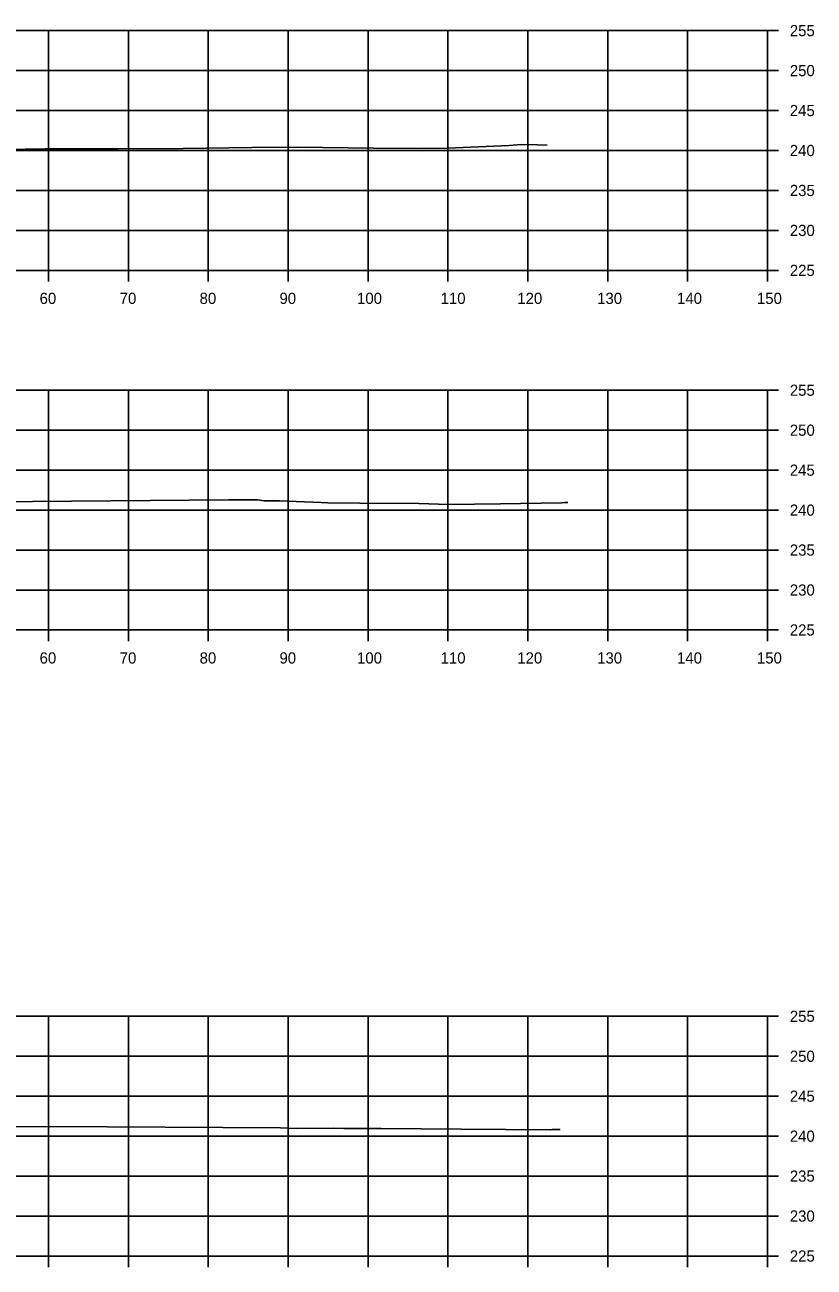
# Model space of a CAD drawing. Extents: x 1369627 to 1374022, y 380035 to 398173.
# Drawn here: x 1371595.9 to 1371694.7, y 383823.1 to 383978.6 of the extents above; entities that cross this region are included whole.
import ezdxf

# ---------------------------------------------------------------- set-up
doc = ezdxf.new("R2010")
doc.units = 0
for name, color, linetype in [('R_Axis', 7, 'Continuous'), ('R_Axis Annot', 7, 'Continuous'), ('R_Exist Surface', 7, 'Continuous'), ('R_Grid', 7, 'Continuous')]:
    doc.layers.add(name, color=color, linetype=linetype)

msp = doc.modelspace()

# ---------------------------------------------------------------- linework, layer by layer
at = {"layer": 'R_Axis'}
for p, q in [((1371688.85, 383947.84), (1371688.85, 383977.84)), ((1371690.25, 383977.84), (1371688.85, 383977.84)), ((1371690.25, 383972.84), (1371688.85, 383972.84)), ((1371690.25, 383967.84), (1371688.85, 383967.84)), ((1371690.25, 383962.84), (1371688.85, 383962.84)), ((1371690.25, 383957.84), (1371688.85, 383957.84)), ((1371690.25, 383952.84), (1371688.85, 383952.84)), ((1371388.85, 383947.84), (1371688.85, 383947.84)), ((1371598.85, 383946.44), (1371598.85, 383947.84)), ((1371608.85, 383946.44), (1371608.85, 383947.84)), ((1371618.85, 383946.44), (1371618.85, 383947.84)), ((1371628.85, 383946.44), (1371628.85, 383947.84)), ((1371638.85, 383946.44), (1371638.85, 383947.84)), ((1371648.85, 383946.44), (1371648.85, 383947.84)), ((1371658.85, 383946.44), (1371658.85, 383947.84)), ((1371668.85, 383946.44), (1371668.85, 383947.84)), ((1371678.85, 383946.44), (1371678.85, 383947.84)), ((1371688.85, 383946.44), (1371688.85, 383947.84)), ((1371690.25, 383947.84), (1371688.85, 383947.84)), ((1371688.85, 383902.84), (1371688.85, 383932.84)), ((1371690.25, 383932.84), (1371688.85, 383932.84)), ((1371690.25, 383927.84), (1371688.85, 383927.84)), ((1371690.25, 383922.84), (1371688.85, 383922.84)), ((1371690.25, 383917.84), (1371688.85, 383917.84)), ((1371690.25, 383912.84), (1371688.85, 383912.84)), ((1371690.25, 383907.84), (1371688.85, 383907.84)), ((1371388.85, 383902.84), (1371688.85, 383902.84)), ((1371598.85, 383901.44), (1371598.85, 383902.84)), ((1371608.85, 383901.44), (1371608.85, 383902.84)), ((1371618.85, 383901.44), (1371618.85, 383902.84)), ((1371628.85, 383901.44), (1371628.85, 383902.84)), ((1371638.85, 383901.44), (1371638.85, 383902.84)), ((1371648.85, 383901.44), (1371648.85, 383902.84)), ((1371658.85, 383901.44), (1371658.85, 383902.84)), ((1371668.85, 383901.44), (1371668.85, 383902.84)), ((1371678.85, 383901.44), (1371678.85, 383902.84)), ((1371688.85, 383901.44), (1371688.85, 383902.84)), ((1371690.25, 383902.84), (1371688.85, 383902.84)), ((1371688.85, 383824.5), (1371688.85, 383854.5)), ((1371690.25, 383854.5), (1371688.85, 383854.5)), ((1371690.25, 383849.5), (1371688.85, 383849.5)), ((1371690.25, 383844.5), (1371688.85, 383844.5)), ((1371690.25, 383839.5), (1371688.85, 383839.5)), ((1371690.25, 383834.5), (1371688.85, 383834.5)), ((1371690.25, 383829.5), (1371688.85, 383829.5)), ((1371388.85, 383824.5), (1371688.85, 383824.5)), ((1371598.85, 383823.1), (1371598.85, 383824.5)), ((1371608.85, 383823.1), (1371608.85, 383824.5)), ((1371618.85, 383823.1), (1371618.85, 383824.5)), ((1371628.85, 383823.1), (1371628.85, 383824.5)), ((1371638.85, 383823.1), (1371638.85, 383824.5)), ((1371648.85, 383823.1), (1371648.85, 383824.5)), ((1371658.85, 383823.1), (1371658.85, 383824.5)), ((1371668.85, 383823.1), (1371668.85, 383824.5)), ((1371678.85, 383823.1), (1371678.85, 383824.5)), ((1371688.85, 383823.1), (1371688.85, 383824.5)), ((1371690.25, 383824.5), (1371688.85, 383824.5))]:
    msp.add_line(p, q, dxfattribs=at)
at = {"layer": 'R_Exist Surface'}
for points in [[(1371590.28, 383962.98), (1371595.97, 383963.02), (1371598.43, 383963.04), (1371600.62, 383963.05), (1371603.15, 383963.03), (1371607.47, 383963.06), (1371615.72, 383963.11), (1371624.3, 383963.23), (1371629.97, 383963.25), (1371639.53, 383963.14), (1371645.03, 383963.07), (1371648.82, 383963.15), (1371656.52, 383963.47), (1371658.01, 383963.61), (1371660.02, 383963.55), (1371661.29, 383963.51)], [(1371591.87, 383918.89), (1371621.39, 383919.13), (1371624.99, 383919.13), (1371625.83, 383919.02), (1371627.76, 383918.99), (1371632.96, 383918.78), (1371633.83, 383918.74), (1371637.8, 383918.72), (1371645.2, 383918.65), (1371648.91, 383918.55), (1371655.42, 383918.62), (1371660.52, 383918.72), (1371663.1, 383918.77), (1371663.48, 383918.81), (1371663.72, 383918.8), (1371663.87, 383918.8)], [(1371589.51, 383840.66), (1371598.98, 383840.7), (1371627.91, 383840.53), (1371629.92, 383840.47), (1371634.48, 383840.48), (1371635.82, 383840.47), (1371640.48, 383840.45), (1371650.52, 383840.38), (1371661.7, 383840.28), (1371661.88, 383840.31), (1371662.89, 383840.35)]]:
    msp.add_lwpolyline(points, dxfattribs=at)
at = {"layer": 'R_Grid'}
for p, q in [((1371388.85, 383977.84), (1371688.85, 383977.84)), ((1371598.85, 383947.84), (1371598.85, 383977.84)), ((1371608.85, 383947.84), (1371608.85, 383977.84)), ((1371618.85, 383947.84), (1371618.85, 383977.84)), ((1371628.85, 383947.84), (1371628.85, 383977.84)), ((1371638.85, 383947.84), (1371638.85, 383977.84)), ((1371648.85, 383947.84), (1371648.85, 383977.84)), ((1371658.85, 383947.84), (1371658.85, 383977.84)), ((1371668.85, 383947.84), (1371668.85, 383977.84)), ((1371678.85, 383947.84), (1371678.85, 383977.84)), ((1371688.85, 383947.84), (1371688.85, 383977.84)), ((1371388.85, 383972.84), (1371688.85, 383972.84)), ((1371388.85, 383967.84), (1371688.85, 383967.84)), ((1371388.85, 383962.84), (1371688.85, 383962.84)), ((1371388.85, 383957.84), (1371688.85, 383957.84)), ((1371388.85, 383952.84), (1371688.85, 383952.84)), ((1371388.85, 383947.84), (1371688.85, 383947.84)), ((1371388.85, 383932.84), (1371688.85, 383932.84)), ((1371598.85, 383902.84), (1371598.85, 383932.84)), ((1371608.85, 383902.84), (1371608.85, 383932.84)), ((1371618.85, 383902.84), (1371618.85, 383932.84)), ((1371628.85, 383902.84), (1371628.85, 383932.84)), ((1371638.85, 383902.84), (1371638.85, 383932.84)), ((1371648.85, 383902.84), (1371648.85, 383932.84)), ((1371658.85, 383902.84), (1371658.85, 383932.84)), ((1371668.85, 383902.84), (1371668.85, 383932.84)), ((1371678.85, 383902.84), (1371678.85, 383932.84)), ((1371688.85, 383902.84), (1371688.85, 383932.84)), ((1371388.85, 383927.84), (1371688.85, 383927.84)), ((1371388.85, 383922.84), (1371688.85, 383922.84)), ((1371388.85, 383917.84), (1371688.85, 383917.84)), ((1371388.85, 383912.84), (1371688.85, 383912.84)), ((1371388.85, 383907.84), (1371688.85, 383907.84)), ((1371388.85, 383902.84), (1371688.85, 383902.84)), ((1371388.85, 383854.5), (1371688.85, 383854.5)), ((1371598.85, 383824.5), (1371598.85, 383854.5)), ((1371608.85, 383824.5), (1371608.85, 383854.5)), ((1371618.85, 383824.5), (1371618.85, 383854.5)), ((1371628.85, 383824.5), (1371628.85, 383854.5)), ((1371638.85, 383824.5), (1371638.85, 383854.5)), ((1371648.85, 383824.5), (1371648.85, 383854.5)), ((1371658.85, 383824.5), (1371658.85, 383854.5)), ((1371668.85, 383824.5), (1371668.85, 383854.5)), ((1371678.85, 383824.5), (1371678.85, 383854.5)), ((1371688.85, 383824.5), (1371688.85, 383854.5)), ((1371388.85, 383849.5), (1371688.85, 383849.5)), ((1371388.85, 383844.5), (1371688.85, 383844.5)), ((1371388.85, 383839.5), (1371688.85, 383839.5)), ((1371388.85, 383834.5), (1371688.85, 383834.5)), ((1371388.85, 383829.5), (1371688.85, 383829.5)), ((1371388.85, 383824.5), (1371688.85, 383824.5))]:
    msp.add_line(p, q, dxfattribs=at)

# ---------------------------------------------------------------- texts
at = {"layer": 'R_Axis Annot'}
for s, p in [('255', (1371691.65, 383977.14)), ('250', (1371691.65, 383972.14)), ('245', (1371691.65, 383967.14)), ('240', (1371691.65, 383962.14)), ('235', (1371691.65, 383957.14)), ('230', (1371691.65, 383952.14)), ('225', (1371691.65, 383947.14)), ('60', (1371597.73, 383943.64)), ('70', (1371607.76, 383943.64)), ('80', (1371617.76, 383943.64)), ('90', (1371627.76, 383943.64)), ('100', (1371637.47, 383943.64)), ('110', (1371647.93, 383943.64)), ('120', (1371657.53, 383943.64)), ('130', (1371667.53, 383943.64)), ('140', (1371677.53, 383943.64)), ('150', (1371687.53, 383943.64)), ('255', (1371691.65, 383932.14)), ('250', (1371691.65, 383927.14)), ('245', (1371691.65, 383922.14)), ('240', (1371691.65, 383917.14)), ('235', (1371691.65, 383912.14)), ('230', (1371691.65, 383907.14)), ('225', (1371691.65, 383902.14)), ('60', (1371597.73, 383898.64)), ('70', (1371607.76, 383898.64)), ('80', (1371617.76, 383898.64)), ('90', (1371627.76, 383898.64)), ('100', (1371637.47, 383898.64)), ('110', (1371647.93, 383898.64)), ('120', (1371657.53, 383898.64)), ('130', (1371667.53, 383898.64)), ('140', (1371677.53, 383898.64)), ('150', (1371687.53, 383898.64)), ('255', (1371691.65, 383853.8)), ('250', (1371691.65, 383848.8)), ('245', (1371691.65, 383843.8)), ('240', (1371691.65, 383838.8)), ('235', (1371691.65, 383833.8)), ('230', (1371691.65, 383828.8)), ('225', (1371691.65, 383823.8))]:
    msp.add_text(s, height=1.4, dxfattribs=at).set_placement(p)

doc.saveas('drawing.dxf')
